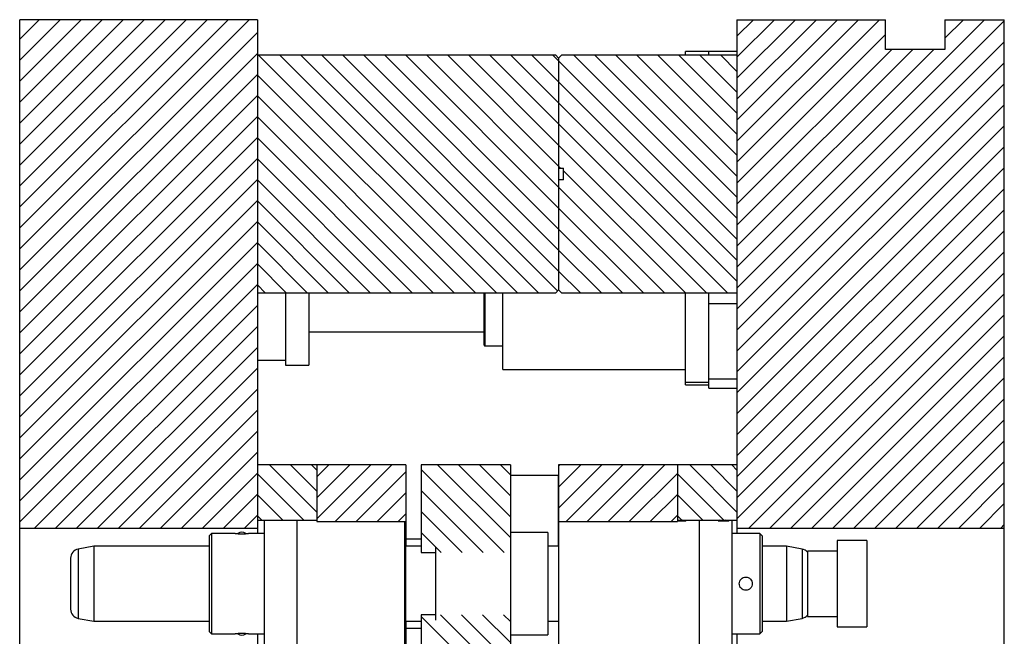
# Model space of a CAD drawing. Header units: inches. Extents: x 1880 to 2363, y -453 to -54.
# Tile 692 of 1056: x 1948 to 1956, y -119 to -114. Entities that reach past the tile are written whole.
import ezdxf

# ---------------------------------------------------------------- set-up
doc = ezdxf.new("R2010")
doc.units = ezdxf.units.IN
doc.header["$LTSCALE"] = 0.5
doc.header["$MEASUREMENT"] = 0
doc.layers.add('SID-M-F', color=202, linetype='Continuous')
doc.layers.add('SID-M-S', color=105, linetype='Continuous')

msp = doc.modelspace()

# ---------------------------------------------------------------- linework, layer by layer
at = {"layer": 'SID-M-F', "linetype": 'Continuous'}
for p, q in [((1947.60438, -114.12253), (1947.7676, -113.95932)), ((1947.60438, -114.29931), (1947.94437, -113.95932)), ((1947.60438, -114.47608), (1948.12115, -113.95932)), ((1947.60438, -114.65286), (1948.29793, -113.95932)), ((1947.60438, -114.82964), (1948.4747, -113.95932)), ((1947.60438, -115.00641), (1948.65148, -113.95932)), ((1947.60438, -115.18319), (1948.82826, -113.95932)), ((1947.60438, -115.35997), (1949.00503, -113.95932)), ((1947.60438, -115.53674), (1949.18181, -113.95932)), ((1947.60438, -115.71352), (1949.35859, -113.95932)), ((1947.60438, -115.8903), (1949.53536, -113.95932)), ((1953.63938, -114.09794), (1953.778, -113.95932)), ((1953.63938, -114.27471), (1953.95478, -113.95932)), ((1953.63938, -114.45149), (1954.13156, -113.95932)), ((1953.63938, -114.62827), (1954.30833, -113.95932)), ((1953.63938, -114.80504), (1954.48511, -113.95932)), ((1953.63938, -114.98182), (1954.66189, -113.95932)), ((1953.63938, -115.1586), (1954.83866, -113.95932)), ((1953.63938, -116.04248), (1955.72255, -113.95932)), ((1953.63938, -116.21926), (1955.88938, -113.96926)), ((1955.38938, -114.1157), (1955.54577, -113.95932)), ((1947.60438, -116.06707), (1949.60438, -114.06707)), ((1953.63938, -115.33537), (1954.88938, -114.08537)), ((1953.63938, -116.39603), (1955.88938, -114.14603)), ((1947.60438, -116.24385), (1949.60438, -114.24385)), ((1953.63938, -115.51215), (1954.94222, -114.20932)), ((1953.63938, -115.68893), (1955.11899, -114.20932)), ((1953.63938, -115.8657), (1955.29577, -114.20932)), ((1951.61519, -116.25932), (1949.61519, -114.25932)), ((1951.79196, -116.25932), (1949.79196, -114.25932)), ((1951.96874, -116.25932), (1949.96874, -114.25932)), ((1952.12995, -116.24375), (1950.14552, -114.25932)), ((1952.13938, -116.07641), (1950.32229, -114.25932)), ((1952.13938, -115.89963), (1950.49907, -114.25932)), ((1952.13938, -115.72285), (1950.67585, -114.25932)), ((1952.13938, -115.54608), (1950.85262, -114.25932)), ((1952.13938, -115.3693), (1951.0294, -114.25932)), ((1952.13938, -115.19252), (1951.20618, -114.25932)), ((1952.13938, -115.01575), (1951.38295, -114.25932)), ((1953.55973, -116.25932), (1951.55973, -114.25932)), ((1953.63938, -116.16219), (1951.73651, -114.25932)), ((1953.63938, -115.98542), (1951.91328, -114.25932)), ((1953.63938, -115.80864), (1952.09006, -114.25932)), ((1953.63938, -115.63186), (1952.26684, -114.25932)), ((1953.63938, -115.45509), (1952.44361, -114.25932)), ((1953.63938, -115.27831), (1952.62039, -114.25932)), ((1953.63938, -115.10153), (1952.79717, -114.25932)), ((1953.63938, -114.92476), (1952.97394, -114.25932)), ((1953.63938, -114.74798), (1953.15072, -114.25932)), ((1953.63938, -114.5712), (1953.3275, -114.25932)), ((1953.63938, -114.39443), (1953.50427, -114.25932)), ((1953.63938, -116.57281), (1955.88938, -114.32281)), ((1947.60438, -116.42063), (1949.60438, -114.42063)), ((1951.43841, -116.25932), (1949.60438, -114.42529)), ((1953.63938, -116.74959), (1955.88938, -114.49959)), ((1947.60438, -116.5974), (1949.60438, -114.5974)), ((1951.26163, -116.25932), (1949.60438, -114.60207)), ((1953.63938, -116.92636), (1955.88938, -114.67636)), ((1947.60438, -116.77418), (1949.60438, -114.77418)), ((1951.08486, -116.25932), (1949.60438, -114.77884)), ((1953.63938, -117.10314), (1955.88938, -114.85314)), ((1947.60438, -116.95096), (1949.60438, -114.95096)), ((1950.90808, -116.25932), (1949.60438, -114.95562)), ((1953.38295, -116.25932), (1952.13938, -115.01575)), ((1953.63938, -117.27992), (1955.88938, -115.02992)), ((1947.60438, -117.12773), (1949.60438, -115.12773)), ((1950.7313, -116.25932), (1949.60438, -115.1324)), ((1952.15618, -115.20932), (1952.13938, -115.19252)), ((1953.20618, -116.25932), (1952.17938, -115.23252)), ((1953.63938, -117.45669), (1955.88938, -115.20669)), ((1947.60438, -117.30451), (1949.60438, -115.30451)), ((1950.55453, -116.25932), (1949.60438, -115.30917)), ((1953.0294, -116.25932), (1952.13938, -115.3693)), ((1953.63938, -117.63347), (1955.88938, -115.38347)), ((1947.60438, -117.48129), (1949.60438, -115.48129)), ((1950.37775, -116.25932), (1949.60438, -115.48595)), ((1952.85262, -116.25932), (1952.13938, -115.54608)), ((1953.63938, -117.81025), (1955.88938, -115.56025)), ((1947.60438, -117.65806), (1949.60438, -115.65806)), ((1950.20097, -116.25932), (1949.60438, -115.66273)), ((1952.67585, -116.25932), (1952.13938, -115.72285)), ((1953.63938, -117.98702), (1955.88938, -115.73702)), ((1947.60438, -117.83484), (1949.60438, -115.83484)), ((1950.0242, -116.25932), (1949.60438, -115.8395)), ((1952.49907, -116.25932), (1952.13938, -115.89963)), ((1953.63938, -118.1638), (1955.88938, -115.9138)), ((1947.60438, -118.01162), (1949.60438, -116.01162)), ((1949.84742, -116.25932), (1949.60438, -116.01628)), ((1952.32229, -116.25932), (1952.13938, -116.07641)), ((1953.73902, -118.24094), (1955.88938, -116.09058)), ((1947.60438, -118.18839), (1949.60438, -116.18839)), ((1949.67064, -116.25932), (1949.60438, -116.19306)), ((1953.9158, -118.24094), (1955.88938, -116.26735)), ((1947.72861, -118.24094), (1949.60438, -116.36517)), ((1954.09257, -118.24094), (1955.88938, -116.44413)), ((1947.90539, -118.24094), (1949.60438, -116.54195)), ((1954.26935, -118.24094), (1955.88938, -116.62091)), ((1948.08217, -118.24094), (1949.60438, -116.71872)), ((1954.44613, -118.24094), (1955.88938, -116.79768)), ((1948.25894, -118.24094), (1949.60438, -116.8955)), ((1954.6229, -118.24094), (1955.88938, -116.97446)), ((1948.43572, -118.24094), (1949.60438, -117.07228)), ((1954.79968, -118.24094), (1955.88938, -117.15124)), ((1948.6125, -118.24094), (1949.60438, -117.24905)), ((1954.97646, -118.24094), (1955.88938, -117.32801)), ((1948.78927, -118.24094), (1949.60438, -117.42583)), ((1955.15323, -118.24094), (1955.88938, -117.50479)), ((1948.96605, -118.24094), (1949.60438, -117.60261)), ((1950.10438, -118.10727), (1949.70643, -117.70932)), ((1950.10438, -117.93049), (1949.88321, -117.70932)), ((1950.10438, -117.75372), (1950.05998, -117.70932)), ((1950.10438, -117.80971), (1950.20478, -117.70932)), ((1950.10438, -117.98649), (1950.38156, -117.70932)), ((1950.10438, -118.16327), (1950.55833, -117.70932)), ((1950.25777, -118.18665), (1950.73511, -117.70932)), ((1951.73289, -118.32156), (1951.12064, -117.70932)), ((1951.73289, -118.14478), (1951.29742, -117.70932)), ((1951.73289, -117.96801), (1951.4742, -117.70932)), ((1951.73289, -117.79123), (1951.65097, -117.70932)), ((1952.13938, -117.71926), (1952.14932, -117.70932)), ((1952.13938, -117.89603), (1952.3261, -117.70932)), ((1952.13938, -118.07281), (1952.50288, -117.70932)), ((1952.20232, -118.18665), (1952.67965, -117.70932)), ((1952.37909, -118.18665), (1952.85643, -117.70932)), ((1952.55587, -118.18665), (1953.03321, -117.70932)), ((1953.63938, -118.10674), (1953.24196, -117.70932)), ((1953.63938, -117.92996), (1953.41874, -117.70932)), ((1953.63938, -117.75318), (1953.59552, -117.70932)), ((1955.33001, -118.24094), (1955.88938, -117.68157)), ((1949.14283, -118.24094), (1949.60438, -117.77938)), ((1949.99507, -118.17473), (1949.60438, -117.78405)), ((1950.43455, -118.18665), (1950.85438, -117.76682)), ((1951.682, -118.44745), (1950.98289, -117.74834)), ((1952.73265, -118.18665), (1953.13938, -117.77992)), ((1953.5306, -118.17473), (1953.13938, -117.78351)), ((1955.50679, -118.24094), (1955.88938, -117.85834)), ((1949.3196, -118.24094), (1949.60438, -117.95616)), ((1949.81829, -118.17473), (1949.60438, -117.96082)), ((1950.61133, -118.18665), (1950.85438, -117.9436)), ((1951.50522, -118.44745), (1950.98289, -117.92511)), ((1952.90942, -118.18665), (1953.13938, -117.95669)), ((1953.35382, -118.17473), (1953.13938, -117.96029)), ((1955.68356, -118.24094), (1955.88938, -118.03512)), ((1949.49638, -118.24094), (1949.60438, -118.13294)), ((1949.64151, -118.17473), (1949.60438, -118.1376)), ((1950.7881, -118.18665), (1950.85438, -118.12037)), ((1951.32844, -118.44745), (1950.98289, -118.10189)), ((1953.0862, -118.18665), (1953.13938, -118.13347)), ((1953.17705, -118.17473), (1953.13938, -118.13707)), ((1955.86034, -118.24094), (1955.88938, -118.2119)), ((1951.15167, -118.44745), (1950.98289, -118.27867)), ((1951.73289, -119.559), (1951.14507, -118.97118)), ((1951.73289, -119.38222), (1951.32185, -118.97118)), ((1951.73289, -119.20544), (1951.49863, -118.97118)), ((1951.73289, -119.02867), (1951.6754, -118.97118)), ((1951.73289, -119.73577), (1950.98289, -118.98577))]:
    msp.add_line(p, q, dxfattribs=at)
at = {"layer": 'SID-M-S'}
for p, q in [((1949.60438, -113.95932), (1947.60438, -113.95932)), ((1947.60438, -127.95932), (1947.60438, -113.95932)), ((1949.60438, -113.95932), (1949.60438, -118.28609)), ((1953.63938, -113.95932), (1954.88938, -113.95932)), ((1953.63938, -113.95932), (1953.63938, -118.28609)), ((1954.88938, -114.20932), (1954.88938, -113.95932)), ((1955.38938, -113.95932), (1955.38938, -114.20932)), ((1955.38938, -113.95932), (1955.88938, -113.95932)), ((1955.88938, -121.80011), (1955.88938, -113.95932)), ((1953.40316, -114.22652), (1953.20631, -114.22652)), ((1953.20631, -114.25932), (1953.20631, -114.22652)), ((1953.40316, -114.25932), (1953.40316, -114.22652)), ((1953.63938, -114.22703), (1953.40316, -114.22703)), ((1955.38938, -114.20932), (1954.88938, -114.20932)), ((1952.11438, -114.25932), (1949.60438, -114.25932)), ((1952.11438, -114.25932), (1952.13938, -114.28432)), ((1952.13938, -114.28432), (1952.16438, -114.25932)), ((1952.13938, -114.28432), (1952.13938, -116.23432)), ((1953.63938, -114.25932), (1952.16438, -114.25932)), ((1952.13938, -115.20932), (1952.17938, -115.20932)), ((1952.17938, -115.30932), (1952.17938, -115.20932)), ((1952.17938, -115.30932), (1952.13938, -115.30932)), ((1952.13938, -116.23432), (1952.11438, -116.25932)), ((1952.16438, -116.25932), (1952.13938, -116.23432)), ((1949.60438, -116.25932), (1952.11438, -116.25932)), ((1949.8406, -116.25932), (1949.8406, -116.86853)), ((1950.03745, -116.25932), (1950.03745, -116.86853)), ((1951.5134, -116.69947), (1951.5134, -116.25932)), ((1951.52127, -116.70735), (1951.52127, -116.25932)), ((1951.67088, -116.9042), (1951.67088, -116.25932)), ((1952.16438, -116.25932), (1953.63938, -116.25932)), ((1953.40316, -116.26263), (1953.20631, -116.26263)), ((1953.20631, -117.03456), (1953.20631, -116.26263)), ((1953.40316, -117.06168), (1953.40316, -116.26263)), ((1953.63938, -116.35302), (1953.40316, -116.35302)), ((1950.03745, -116.58924), (1951.5134, -116.58924)), ((1951.52127, -116.70735), (1951.67088, -116.70735)), ((1949.60438, -116.82546), (1949.8406, -116.82546)), ((1949.8406, -116.86853), (1950.03745, -116.86853)), ((1951.67088, -116.9042), (1953.20631, -116.9042)), ((1953.40316, -116.98294), (1953.63938, -116.98294)), ((1953.20631, -117.01066), (1953.40316, -117.01066)), ((1953.20631, -117.03456), (1953.40316, -117.03456)), ((1953.40316, -117.06168), (1953.63938, -117.06168)), ((1950.85438, -117.70932), (1949.60438, -117.70932)), ((1950.10438, -117.70932), (1950.10438, -118.18665)), ((1950.85438, -117.70932), (1950.85438, -118.39436)), ((1950.98289, -117.70932), (1950.98289, -118.44745)), ((1951.73289, -117.70932), (1950.98289, -117.70932)), ((1951.73289, -117.70932), (1951.73289, -120.54682)), ((1953.63938, -117.70932), (1952.13938, -117.70932)), ((1952.13938, -117.70932), (1952.13938, -120.54682)), ((1953.13938, -117.70932), (1953.13938, -118.18665)), ((1952.13639, -117.79682), (1951.73289, -117.79682)), ((1952.13639, -117.79682), (1952.13639, -118.39436)), ((1952.13938, -117.94682), (1952.13639, -117.94382)), ((1949.60438, -118.17473), (1950.10438, -118.17473)), ((1949.66328, -119.2439), (1949.66328, -118.17473)), ((1949.93887, -119.2439), (1949.93887, -118.17473)), ((1950.10438, -118.18665), (1950.85438, -118.18665)), ((1950.84438, -119.23198), (1950.84438, -118.18665)), ((1952.13938, -118.18665), (1953.13938, -118.18665)), ((1953.13938, -118.17473), (1953.63938, -118.17473)), ((1953.20173, -118.18176), (1953.13938, -118.18176)), ((1953.19352, -118.18176), (1953.18273, -118.17473)), ((1953.20173, -118.18176), (1953.21252, -118.17473)), ((1953.32049, -118.17473), (1953.32049, -119.2439)), ((1953.49408, -118.17473), (1953.48228, -118.18176)), ((1953.56303, -118.18176), (1953.48228, -118.18176)), ((1953.54838, -118.18176), (1953.53658, -118.17473)), ((1953.56303, -118.18176), (1953.57482, -118.17473)), ((1953.59608, -118.17473), (1953.59608, -119.2439)), ((1947.60438, -118.24094), (1949.60438, -118.24094)), ((1949.21753, -118.28609), (1949.19785, -118.30577)), ((1949.19785, -118.30577), (1949.19785, -119.11286)), ((1949.41832, -118.28609), (1949.21753, -118.28609)), ((1949.21753, -118.28609), (1949.21753, -119.13254)), ((1949.66328, -118.28609), (1949.52855, -118.28609)), ((1950.85139, -118.30577), (1950.84438, -118.29876)), ((1950.85139, -118.30577), (1950.85139, -119.11286)), ((1952.04785, -118.27821), (1951.73289, -118.27821)), ((1952.04785, -118.27821), (1952.04785, -119.14042)), ((1952.13639, -118.27481), (1952.13938, -118.27182)), ((1953.83171, -118.28609), (1953.59608, -118.28609)), ((1953.63938, -118.24094), (1955.88938, -118.24094)), ((1953.85139, -118.30577), (1953.83171, -118.28609)), ((1953.83171, -118.28609), (1953.83171, -119.13254)), ((1953.85139, -118.30577), (1953.85139, -119.11286)), ((1950.98289, -118.33432), (1950.85438, -118.33432)), ((1954.73289, -118.34682), (1954.48289, -118.34682)), ((1954.48289, -118.34682), (1954.48289, -119.07182)), ((1954.73289, -118.34682), (1954.73289, -119.07182)), ((1948.22895, -118.39436), (1948.09717, -118.41759)), ((1948.09717, -118.41759), (1948.09717, -119.00104)), ((1949.19785, -118.39436), (1948.22895, -118.39436)), ((1948.22895, -118.39436), (1948.22895, -119.02428)), ((1950.98289, -118.39436), (1950.85139, -118.39436)), ((1950.98289, -118.44745), (1951.10297, -118.44745)), ((1951.10297, -118.40122), (1951.10297, -119.01742)), ((1952.13938, -118.39436), (1952.04785, -118.39436)), ((1954.05572, -118.39436), (1953.85139, -118.39436)), ((1954.18751, -118.41759), (1954.05572, -118.39436)), ((1954.05572, -118.39436), (1954.05572, -119.02428)), ((1954.18751, -118.41759), (1954.18751, -119.00104)), ((1954.48289, -118.43432), (1954.23289, -118.43432)), ((1954.23289, -118.43432), (1954.23289, -118.98432)), ((1948.0321, -118.49514), (1948.0321, -118.9235)), ((1951.10297, -118.97118), (1950.98289, -118.97118)), ((1950.98289, -118.97118), (1950.98289, -120.54682)), ((1948.09717, -119.00104), (1948.22895, -119.02428)), ((1948.22895, -119.02428), (1949.19785, -119.02428)), ((1950.85139, -119.02428), (1950.98289, -119.02428)), ((1950.85438, -119.02428), (1950.85438, -120.54682)), ((1952.04785, -119.02428), (1952.13938, -119.02428)), ((1953.85139, -119.02428), (1954.05572, -119.02428)), ((1954.05572, -119.02428), (1954.18751, -119.00104)), ((1954.23289, -118.98432), (1954.48289, -118.98432)), ((1949.19785, -119.11286), (1949.21753, -119.13254)), ((1949.21753, -119.13254), (1949.41833, -119.13254)), ((1949.52855, -119.13254), (1949.66328, -119.13254)), ((1949.60438, -119.13254), (1949.60438, -122.78609)), ((1950.84438, -119.11987), (1950.85139, -119.11286)), ((1950.85438, -119.08432), (1950.98289, -119.08432)), ((1953.59608, -119.13254), (1953.83171, -119.13254)), ((1953.63938, -119.13254), (1953.63938, -122.78609)), ((1953.83171, -119.13254), (1953.85139, -119.11286)), ((1954.48289, -119.07182), (1954.73289, -119.07182)), ((1951.73289, -119.14042), (1952.04785, -119.14042))]:
    msp.add_line(p, q, dxfattribs=at)
for centre, radius, start, end in [((1951.52127, -116.69947), 0.00787, 180, 270), ((1949.47344, -118.3353), 0.05906, 53.884193, 125.856293), ((1948.11084, -118.49514), 0.07874, 100, 180), ((1954.17383, -118.49514), 0.07874, 41.409622, 80), ((1948.11084, -118.9235), 0.07874, 180, 260), ((1954.17383, -118.9235), 0.07874, 280, 318.590378), ((1949.47344, -119.08333), 0.05906, 234.305413, 305.643858)]:
    msp.add_arc(centre, radius, start, end, dxfattribs=at)
for points, knots in [([(1949.41832, -118.28609), (1949.41915, -118.2862), (1949.42081, -118.28642), (1949.43354, -118.2879), (1949.45172, -118.28929), (1949.47342, -118.28989), (1949.49502, -118.28931), (1949.51357, -118.28787), (1949.52501, -118.28656), (1949.52995, -118.28591), (1949.52855, -118.28609), (1949.52855, -118.28609)], [0, 0, 0, 0, 0.1248697, 0.2498658, 0.3748436, 0.4998001, 0.6247745, 0.7497699, 0.8747458, 0.9997035, 1, 1, 1, 1]), ([(1953.65848, -118.70932), (1953.65931, -118.71654), (1953.66097, -118.73098), (1953.67371, -118.7493), (1953.69189, -118.76155), (1953.71359, -118.76587), (1953.73524, -118.76156), (1953.75356, -118.74932), (1953.76582, -118.73101), (1953.77015, -118.70935), (1953.76585, -118.68769), (1953.75361, -118.66936), (1953.7353, -118.65709), (1953.71365, -118.65276), (1953.69195, -118.65706), (1953.67376, -118.66929), (1953.66098, -118.68761), (1953.65931, -118.70207), (1953.65848, -118.70932)], [0, 0, 0, 0, 0.062486, 0.1249819, 0.1874706, 0.2499488, 0.3124372, 0.3749358, 0.4374251, 0.4999039, 0.5623916, 0.6248896, 0.6873781, 0.7498573, 0.8123459, 0.8748441, 0.9373155, 1, 1, 1, 1]), ([(1949.52855, -119.13254), (1949.52772, -119.13243), (1949.52607, -119.13221), (1949.51334, -119.13073), (1949.49516, -119.12934), (1949.47345, -119.12874), (1949.45186, -119.12933), (1949.43331, -119.13077), (1949.42186, -119.13207), (1949.41693, -119.13272), (1949.41833, -119.13254), (1949.41833, -119.13254)], [0, 0, 0, 0, 0.1248697, 0.2498658, 0.3748436, 0.4998001, 0.6247745, 0.7497699, 0.8747458, 0.9997035, 1, 1, 1, 1])]:
    msp.add_open_spline(points, degree=3, knots=knots, dxfattribs=at)

doc.saveas('drawing.dxf')
